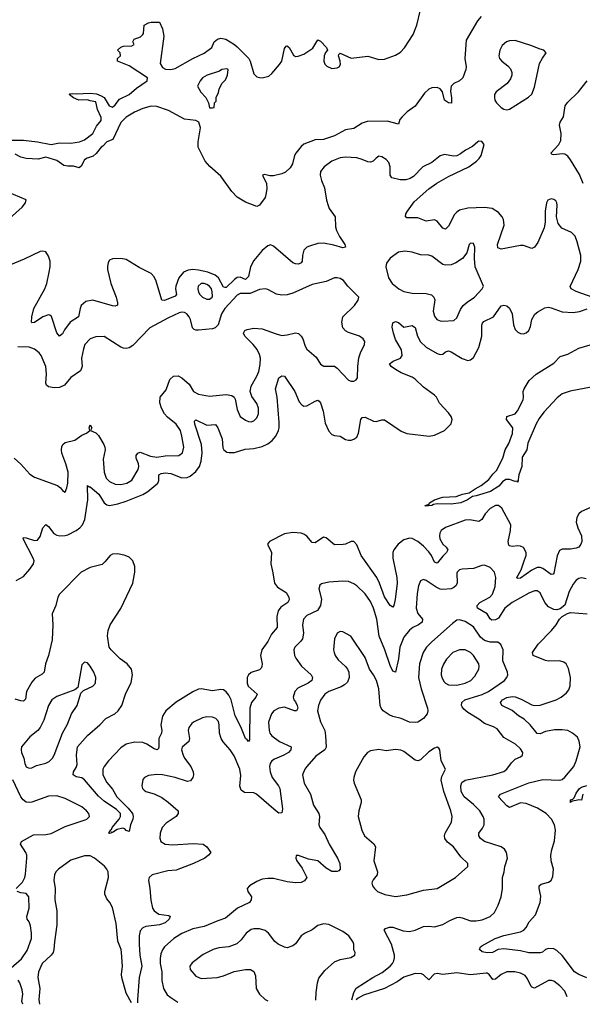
# Model space of a CAD drawing. Header units: inches. Extents: x 1682530 to 1839546, y 640742 to 791647.
# Tile 536 of 656: x 1803523 to 1807575, y 642416 to 649509. Entities that reach past the tile are written whole.
import ezdxf

# ---------------------------------------------------------------- set-up
doc = ezdxf.new("R2010")
doc.units = ezdxf.units.IN
doc.header["$MEASUREMENT"] = 0
doc.layers.add('B8604', color=7, linetype='Continuous')

msp = doc.modelspace()

# ---------------------------------------------------------------- linework, layer by layer
at = {"layer": 'B8604', "color": 5}
for points, elevation in [([(1803410, 648642.6), (1803550, 648640.4), (1803650.3, 648630.3), (1803750, 648610.3), (1803810, 648621.7), (1803890, 648620.2), (1803953.2, 648630), (1803990, 648642.8), (1804050, 648690.4), (1804076.7, 648743.3), (1804110, 648782.4), (1804110, 648805.2), (1804082.3, 648862.3), (1804070, 648917.6), (1804030, 648924.2), (1804010, 648932.7), (1803948.7, 648930), (1803910, 648946.6), (1803878, 648970), (1803884, 648976), (1803902, 648978), (1803930, 648974.9), (1804030, 648979.5), (1804075.3, 648975.3), (1804110, 648961.6), (1804130, 648948.2), (1804166.7, 648890), (1804190, 648879.7), (1804210, 648894.9), (1804242.2, 648937.8), (1804310, 648970.5), (1804363.1, 649016.9), (1804441.2, 649070), (1804442, 649090), (1804310, 649176), (1804228, 649210), (1804228, 649230), (1804248, 649250), (1804246, 649270), (1804226, 649290), (1804252, 649312), (1804270, 649318), (1804330, 649322), (1804346, 649330), (1804338, 649350), (1804346, 649370), (1804393.6, 649386.4), (1804410, 649402), (1804414, 649410), (1804418, 649470), (1804450, 649486), (1804470, 649491.3), (1804530, 649491.3), (1804550, 649444.7), (1804560.3, 649390), (1804533.7, 649193.7), (1804550, 649164), (1804572.3, 649152.3), (1804610, 649150.2), (1804641.1, 649158.9), (1804770, 649230.3), (1804850, 649267.2), (1804906, 649310), (1804922, 649350), (1804947, 649370), (1804970, 649376), (1805008, 649370), (1805070, 649331.5), (1805090, 649314.2), (1805171.8, 649230), (1805182.4, 649210), (1805210, 649119.7), (1805230, 649097.8), (1805250, 649092.4), (1805270, 649091.7), (1805316.9, 649103.1), (1805338.9, 649121.1), (1805394.6, 649185.4), (1805409.4, 649210.6), (1805430, 649302.8), (1805442.4, 649317.6), (1805450, 649322), (1805464, 649310), (1805493.4, 649253.4), (1805510, 649244), (1805527.1, 649247.1), (1805570, 649260.7), (1805635, 649305), (1805670, 649364), (1805690, 649355.5), (1805733.4, 649310), (1805739.1, 649290), (1805726, 649274), (1805716.2, 649250), (1805711.9, 649210), (1805719.7, 649190), (1805734.5, 649174.5), (1805770, 649156.8), (1805810, 649161.5), (1805824, 649170), (1805833.9, 649186.1), (1805831.7, 649211.7), (1805818.9, 649250), (1805820.4, 649259.6), (1805830, 649268), (1805910, 649233.4), (1806030, 649245.6), (1806110, 649223.7), (1806150, 649226.2), (1806230, 649254), (1806264.2, 649275.8), (1806294.2, 649305.8), (1806357.5, 649402.5), (1806383.7, 649470), (1806410, 649579.3)], 380), ([(1806846.6, 649533.4), (1806818.7, 649501.3), (1806739, 649361), (1806729.2, 649230), (1806738, 649170), (1806736.9, 649150), (1806713.9, 649090), (1806690, 649068.7), (1806650.1, 649049.9), (1806630.7, 649029.3), (1806625.7, 648994.3), (1806633.6, 648946.4), (1806632.1, 648907.9), (1806610, 648909.9), (1806582.7, 648930), (1806566.9, 648990), (1806550.3, 649010.3), (1806530, 649020.9), (1806490, 649019.6), (1806470, 649008.9), (1806439, 648981), (1806370, 648885.7), (1806314, 648846), (1806277.4, 648810), (1806260.1, 648790), (1806250, 648757.4), (1806170, 648778.3), (1806024, 648776), (1805990, 648764.3), (1805930, 648725.6), (1805870, 648715.9), (1805790, 648671.9), (1805710, 648647.3), (1805650, 648642.9), (1805570, 648611.7), (1805550, 648596.1), (1805511, 648549), (1805501.2, 648530), (1805487.3, 648470), (1805470, 648441.3), (1805436.9, 648410), (1805410, 648398.3), (1805350, 648385.1), (1805324.3, 648384.3), (1805285.5, 648394.5), (1805270.8, 648390), (1805300.3, 648330), (1805303.1, 648290), (1805296.4, 648250), (1805290, 648229.2), (1805250, 648173.2), (1805230, 648164), (1805150, 648194), (1805090, 648231.8), (1805050, 648272), (1804970, 648381.2), (1804891.3, 648451.3), (1804858, 648490), (1804808.7, 648590), (1804808.9, 648628.9), (1804824.5, 648730), (1804811.8, 648771.8), (1804790, 648783.7), (1804710, 648792.3), (1804594.7, 648854.7), (1804510, 648883.7), (1804470, 648886), (1804410, 648869.7), (1804350, 648843.5), (1804290, 648806), (1804250, 648769.6), (1804193.7, 648646.3), (1804150, 648629.5), (1804121.4, 648598.6), (1804110, 648592.1), (1804074.3, 648545.7), (1804052.7, 648527.3), (1804008, 648512), (1803990, 648500.3), (1803966, 648454), (1803950, 648442.2), (1803910, 648455), (1803870, 648454.6), (1803839.9, 648459.9), (1803790, 648495.4), (1803710, 648519.7), (1803654.4, 648505.6), (1803570, 648509), (1803530, 648519.8), (1803490, 648541.1)], 380), ([(1807581.7, 648330), (1807555.1, 648395.1), (1807490, 648500.6), (1807470, 648526.6), (1807450, 648540.3), (1807430, 648542.9), (1807370, 648536.5), (1807358.6, 648538.6), (1807347.7, 648547.7), (1807404.9, 648610), (1807420.8, 648639.2), (1807423.2, 648690), (1807409.9, 648750), (1807414.1, 648770), (1807438.8, 648810), (1807451.4, 648890), (1807467.2, 648912.8), (1807548.4, 648990), (1807608.5, 649070)], 380), ([(1807646, 647510), (1807530.4, 647550.4), (1807494.7, 647570), (1807486.3, 647586.3), (1807545, 647710), (1807563.2, 647770), (1807563.9, 647810), (1807538.7, 647910), (1807522.6, 647950), (1807496.2, 647976.2), (1807426.9, 648006.9), (1807400.9, 648040.9), (1807389.7, 648090), (1807393.9, 648173.9), (1807391.1, 648191.1), (1807383.6, 648203.6), (1807370, 648213.6), (1807350, 648218.7), (1807326, 648210), (1807317.1, 648190), (1807306, 648130), (1807307.1, 648050), (1807299.7, 648010), (1807255.4, 647904.6), (1807230, 647871), (1807210, 647861.8), (1807150, 647881.8), (1807130, 647882.5), (1806990, 647856.4), (1806966.8, 647866.8), (1806963.5, 647890), (1807010.7, 648030), (1807006.4, 648070), (1806996.4, 648090), (1806970, 648120.4), (1806924.5, 648150), (1806870, 648157.3), (1806750, 648152.2), (1806690, 648137.2), (1806670, 648123.5), (1806655, 648105), (1806610, 648023), (1806590, 647999.6), (1806570, 648008), (1806530, 648058.7), (1806510, 648068), (1806450, 648058), (1806390, 648083.1), (1806310, 648082.4), (1806300.7, 648090), (1806304.7, 648110), (1806316, 648130), (1806363.2, 648196.8), (1806470, 648292), (1806527.7, 648332.3), (1806610, 648379.7), (1806757, 648450), (1806812.3, 648490), (1806832.7, 648510), (1806846, 648530), (1806867, 648610), (1806850, 648632.8), (1806830, 648634.5), (1806821.6, 648630), (1806784.6, 648595.4), (1806732.4, 648570), (1806697, 648543), (1806670, 648529.8), (1806645.9, 648525.9), (1806582.8, 648537.2), (1806550, 648528.6), (1806490, 648481.5), (1806424.9, 648450), (1806359.8, 648380.2), (1806335.1, 648364.9), (1806304, 648356), (1806264, 648356), (1806203.9, 648370), (1806189.9, 648390), (1806189.8, 648449.8), (1806180, 648480), (1806163.1, 648503.1), (1806130, 648522.6), (1806110, 648525.1), (1806090, 648513), (1806069.5, 648490.5), (1806050, 648483.4), (1806030, 648485.6), (1805990, 648503.4), (1805950, 648513.4), (1805870, 648520.2), (1805830, 648515.4), (1805771.7, 648490), (1805716.1, 648450), (1805690, 648415.6), (1805686.5, 648390), (1805696.2, 648350), (1805717.6, 648297.6), (1805732.1, 648210), (1805744.2, 648170), (1805752.4, 648150), (1805793.7, 648090), (1805797.6, 648017.6), (1805804.9, 647990), (1805826.9, 647946.9), (1805864.4, 647890), (1805870, 647869.5), (1805850, 647866.2), (1805786.2, 647886.2), (1805710, 647899.6), (1805670, 647896.3), (1805610, 647878.5), (1805590, 647869.8), (1805570.1, 647849.9), (1805558.9, 647810), (1805556.9, 647770), (1805550, 647758), (1805530, 647747.8), (1805510, 647749.8), (1805490, 647758.8), (1805350, 647878.3), (1805330, 647887.4), (1805310, 647879.8), (1805270, 647847.2), (1805210, 647775.2), (1805185.3, 647730), (1805170, 647658.9), (1805150, 647637.3), (1805110, 647654.1), (1805090, 647651.4), (1805070, 647637.9), (1805010, 647579.5), (1805000.8, 647580.8), (1804990, 647583.1), (1804955, 647650), (1804929.2, 647670), (1804876.5, 647690), (1804810, 647705.3), (1804770, 647708.8), (1804735.9, 647704.1), (1804702.2, 647690), (1804667.8, 647650), (1804647.7, 647590), (1804645.6, 647570), (1804651.8, 647530), (1804643, 647517), (1804566.6, 647486.6), (1804546.6, 647490), (1804505.7, 647625.7), (1804490, 647657.4), (1804470, 647680.2), (1804383.1, 647723.1), (1804290, 647782.8), (1804250.2, 647789.8), (1804190, 647787.3), (1804170, 647776), (1804160.6, 647759.4), (1804154.6, 647730), (1804155.6, 647710), (1804179.7, 647610), (1804217.8, 647510), (1804227.8, 647470), (1804226.7, 647453.3), (1804210, 647445.1), (1804191.5, 647448.5), (1804050, 647489.8), (1803999.9, 647480.1), (1803966.3, 647450), (1803957.8, 647430), (1803945.3, 647370), (1803886.5, 647330), (1803845.3, 647274.7), (1803830, 647245.6), (1803810, 647229.6), (1803790, 647252.7), (1803751.7, 647371.7), (1803739.7, 647379.7), (1803730, 647383), (1803690, 647369.7), (1803630, 647328.4), (1803610, 647326.6), (1803608.5, 647330), (1803609, 647369), (1803624.7, 647430), (1803704.1, 647570), (1803718.1, 647610), (1803735.4, 647690), (1803741.7, 647730), (1803741.2, 647770), (1803730, 647807), (1803710, 647836.9), (1803690, 647843), (1803670, 647840.4), (1803555.9, 647784.1), (1803456.5, 647743.5)], 420), ([(1803450, 648078.2), (1803540.7, 648159.3), (1803564.7, 648190), (1803570, 648212.3), (1803431.6, 648270)], 420), ([(1803482.4, 646350), (1803530, 646308.5), (1803594.5, 646234.5), (1803630, 646214.9), (1803793.7, 646153.7), (1803816.4, 646136.4), (1803830, 646118), (1803850, 646104.7), (1803863.2, 646136.8), (1803869.5, 646170.5), (1803871, 646250), (1803855.1, 646310), (1803825.8, 646385.8), (1803822.9, 646410), (1803826.5, 646433.5), (1803833.5, 646450), (1803850, 646463.9), (1803919.6, 646480.4), (1803970, 646516), (1804004, 646530), (1804028, 646550), (1804022, 646570), (1804030, 646591.3), (1804042, 646570), (1804032, 646550), (1804070, 646533.4), (1804090, 646514.4), (1804128.1, 646450), (1804135.2, 646430), (1804137.2, 646410), (1804122.6, 646342.6), (1804131.2, 646250), (1804146.4, 646206.4), (1804170, 646182.4), (1804210, 646164.5), (1804250, 646161.1), (1804294.5, 646170), (1804330, 646193.1), (1804376.1, 646270), (1804380.8, 646290), (1804377.4, 646310), (1804362.2, 646350), (1804362.3, 646370), (1804373.2, 646386.8), (1804390, 646393.4), (1804465.1, 646365.1), (1804510, 646359), (1804570, 646368.4), (1804669.8, 646370.2), (1804694, 646390), (1804703.7, 646430), (1804691.4, 646510), (1804680.2, 646550), (1804650, 646596.8), (1804587.2, 646647.2), (1804565.8, 646670), (1804544.4, 646710), (1804530.9, 646750), (1804535.1, 646790), (1804577.2, 646842.8), (1804602.7, 646917.3), (1804630, 646940.7), (1804662.7, 646942.7), (1804690.1, 646930.1), (1804743.1, 646883.1), (1804774.9, 646830), (1804810, 646812.3), (1804890, 646796.5), (1805010, 646809.3), (1805050, 646802.8), (1805066.3, 646790), (1805075.4, 646775.4), (1805090, 646701), (1805110.7, 646650), (1805150, 646623.8), (1805170, 646614.9), (1805190, 646612.7), (1805210, 646619.3), (1805230, 646640.5), (1805242.2, 646670), (1805242.2, 646710), (1805230, 646744.5), (1805193.8, 646793.8), (1805181.4, 646830), (1805189.9, 646870.1), (1805230, 646940.4), (1805244.4, 646975.6), (1805255.6, 647024.4), (1805256.8, 647070), (1805250, 647098.4), (1805232.6, 647132.6), (1805203.8, 647170), (1805145.1, 647230), (1805134.7, 647250), (1805145.1, 647270), (1805161.3, 647278.7), (1805210, 647287.3), (1805270, 647281.6), (1805370, 647245.2), (1805410, 647235.2), (1805450, 647238.8), (1805510, 647252.6), (1805530, 647248.8), (1805550, 647230.4), (1805560.9, 647210), (1805577.8, 647157.8), (1805590, 647136.3), (1805657.3, 647077.3), (1805690, 647027.3), (1805713, 647013), (1805790, 647013.4), (1805810, 646999.1), (1805890, 646913.4), (1805910, 646906), (1805930, 646905.5), (1805945.4, 646914.6), (1805955.1, 646930), (1805956.8, 647010), (1805966.2, 647073.8), (1805977.2, 647110), (1806006.6, 647170), (1806008, 647190), (1805996.9, 647210), (1805970, 647229.7), (1805890, 647256.8), (1805869, 647269), (1805849.7, 647290), (1805841.7, 647330), (1805849.7, 647370), (1805935.1, 647450), (1805961.2, 647490), (1805965.2, 647510), (1805886, 647590), (1805855.1, 647630), (1805830, 647644.4), (1805810, 647649.7), (1805790, 647649.7), (1805730, 647624), (1805630, 647601.4), (1805490, 647538.9), (1805450, 647527), (1805410, 647524.6), (1805372.2, 647532.2), (1805310, 647566.6), (1805290, 647569.7), (1805250, 647564.7), (1805182.2, 647537.8), (1805110, 647537), (1805090, 647525.6), (1805001.1, 647430), (1804976.5, 647390), (1804952, 647310), (1804930.2, 647289.8), (1804910, 647282.2), (1804810, 647272.8), (1804790, 647273.3), (1804778.6, 647278.6), (1804766, 647290), (1804752.9, 647350), (1804742.2, 647370), (1804726, 647390), (1804710, 647399.3), (1804690, 647401.4), (1804670, 647396.8), (1804590, 647359.4), (1804459.5, 647290), (1804337.3, 647162.7), (1804310, 647144.7), (1804290, 647140.4), (1804270, 647142.2), (1804250.7, 647150.7), (1804130, 647226.2), (1804070, 647225.6), (1804030.4, 647210), (1803992.8, 647170), (1803981.2, 647138.8), (1803967.8, 647072.2), (1803972.7, 647010), (1803960.9, 646979.1), (1803890, 646931.1), (1803844.6, 646875.4), (1803810, 646860.8), (1803770, 646858.4), (1803730, 646865.3), (1803716.3, 646876.3), (1803710.9, 646890.9), (1803715.9, 646955.9), (1803709.8, 647010), (1803676.9, 647090), (1803662.4, 647110), (1803630, 647136.9), (1803590.7, 647150.7), (1803510, 647153.7)], 440), ([(1803497.8, 645470), (1803550, 645498.8), (1803595.2, 645550), (1803622.1, 645590), (1803626, 645610), (1803619.9, 645630), (1803546.6, 645770), (1803550, 645778), (1803570, 645777.8), (1803630, 645758), (1803650, 645759.6), (1803670, 645786), (1803690, 645848), (1803710, 645873), (1803730, 645859.3), (1803768.5, 645808.5), (1803790, 645796.8), (1803812.3, 645792.3), (1803850, 645793.2), (1803870, 645799.4), (1803929, 645830), (1803956.5, 645850), (1803975.3, 645870), (1803991.7, 645910), (1804012.4, 646050), (1804010, 646154.8), (1804023.6, 646143.6), (1804030, 646144), (1804092.1, 646092.1), (1804130.1, 646030.1), (1804150, 646013.4), (1804170, 646009.5), (1804230, 646022.2), (1804290, 646041.4), (1804408.8, 646090), (1804446, 646110), (1804516.4, 646170), (1804523.5, 646190), (1804524.5, 646230), (1804540.7, 646239.3), (1804570, 646244.7), (1804610, 646241.2), (1804690, 646208.3), (1804729.3, 646210.7), (1804750, 646220.5), (1804790, 646253.7), (1804817.6, 646290), (1804829.3, 646330), (1804837.5, 646390), (1804832.2, 646450), (1804783.9, 646596.1), (1804782.4, 646617.6), (1804790, 646626.4), (1804870, 646588), (1804933.1, 646593.1), (1804948.9, 646568.9), (1804980.7, 646490), (1804985.5, 646425.5), (1804993.6, 646410), (1805014.9, 646394.9), (1805030.9, 646390.9), (1805070, 646392.2), (1805145.6, 646414.4), (1805210, 646419.3), (1805270, 646435.4), (1805310, 646453.2), (1805341.6, 646478.4), (1805367.2, 646510), (1805386.2, 646550), (1805390.5, 646569.5), (1805391.7, 646608.3), (1805377.8, 646790), (1805365.7, 646850), (1805390, 646928.4), (1805410, 646944.6), (1805430, 646941.1), (1805435, 646935), (1805504.8, 646830), (1805536.1, 646756.1), (1805553.8, 646733.8), (1805570, 646725.3), (1805590, 646726.5), (1805650, 646762.4), (1805670, 646767.4), (1805680.2, 646760.2), (1805690.1, 646750.1), (1805708.1, 646688.1), (1805722.1, 646602.1), (1805750, 646546), (1805770, 646522), (1805790, 646514.6), (1805830, 646509.1), (1805870, 646485.2), (1805890, 646479.7), (1805910, 646481.3), (1805930, 646486.7), (1805950, 646502.6), (1805961.8, 646530), (1805979.1, 646630), (1805990, 646643.7), (1806010, 646646.7), (1806070, 646617.8), (1806090, 646614.3), (1806130, 646627.8), (1806150, 646626.5), (1806270, 646545.3), (1806310, 646528.1), (1806471.9, 646508.1), (1806510, 646515.5), (1806582, 646550), (1806630, 646599.1), (1806636.4, 646630), (1806629.6, 646650), (1806610, 646678.4), (1806547.3, 646747.3), (1806523.5, 646790), (1806510, 646805.6), (1806430, 646861.7), (1806370, 646920.7), (1806350, 646933.1), (1806270, 646965), (1806228.4, 646988.4), (1806197.2, 647010), (1806186.9, 647030), (1806211.4, 647048.6), (1806264.4, 647070), (1806277, 647090), (1806273.6, 647130), (1806230, 647204.7), (1806213.7, 647250), (1806206, 647294), (1806210, 647324.7), (1806230, 647335.5), (1806250, 647328.4), (1806290, 647293.7), (1806350, 647305.7), (1806360, 647300), (1806370, 647292.4), (1806387.1, 647230), (1806410, 647187.8), (1806450, 647150.9), (1806530, 647103.5), (1806550, 647097.2), (1806570, 647100.3), (1806590, 647116.9), (1806610, 647122.8), (1806630, 647116.5), (1806710, 647067.6), (1806750, 647055.3), (1806770, 647059.5), (1806790, 647074.9), (1806830, 647148), (1806851.6, 647230), (1806850.8, 647309.2), (1806856.3, 647323.7), (1806865.9, 647334.1), (1806935.6, 647370), (1806990, 647447), (1807010, 647453.1), (1807030, 647447.4), (1807050.1, 647430.1), (1807069.3, 647390), (1807079.7, 647310), (1807090, 647278), (1807110, 647257.6), (1807130, 647248.7), (1807150, 647246.7), (1807170, 647252.7), (1807190, 647270.7), (1807201.5, 647298.5), (1807211.6, 647350), (1807233.1, 647386.9), (1807254.6, 647405.4), (1807305.8, 647434.2), (1807330, 647438.1), (1807350, 647434.6), (1807430, 647404.6), (1807510, 647399.1), (1807553.3, 647406.7), (1807610, 647426.4)], 420), ([(1807650, 646863.7), (1807486.1, 646833.9), (1807430, 646813.7), (1807393.9, 646786.1), (1807297.9, 646682.1), (1807263.3, 646636.7), (1807241.9, 646598.1), (1807181.5, 646458.5), (1807174.3, 646410), (1807142.2, 646357.8), (1807139.1, 646290), (1807118.4, 646230), (1807110, 646178), (1807105.6, 646185.6), (1807090, 646183.5), (1807050, 646197.5), (1807024.1, 646195.9), (1807000.1, 646179.9), (1806973.4, 646150), (1806914.1, 646110), (1806810, 646078.9), (1806784.4, 646075.6), (1806748.8, 646050), (1806699.3, 646030), (1806630, 646018.5), (1806530, 646022.5), (1806502.2, 646017.8), (1806489.8, 646009.8), (1806445.6, 646005.6), (1806442, 646010), (1806463.3, 646016.7), (1806475.1, 646024.9), (1806475.1, 646030), (1806509.4, 646050), (1806554.3, 646065.7), (1806569.8, 646070.2), (1806665.4, 646074.6), (1806712.5, 646092.5), (1806759.3, 646100.7), (1806802, 646130), (1806847.3, 646152.7), (1806902, 646198), (1806930, 646236.3), (1806957.6, 646262.4), (1807002, 646350), (1807018, 646410), (1807044.7, 646455.3), (1807072.4, 646527.6), (1807073.2, 646570), (1807029.7, 646630), (1807031.8, 646650), (1807090, 646670.8), (1807108.2, 646691.8), (1807148.6, 646770), (1807152, 646790), (1807149.1, 646830), (1807155.3, 646850), (1807191.6, 646910), (1807243.2, 646956.8), (1807370, 647035.5), (1807416.3, 647083.7), (1807470, 647099.2), (1807550, 647143.6), (1807690, 647183.4)], 380), ([(1807630, 645993), (1807570, 645966.6), (1807550, 645949.6), (1807535.8, 645924.2), (1807530.2, 645890), (1807541.6, 645850), (1807567.8, 645790), (1807570.2, 645750), (1807563.9, 645730), (1807550.1, 645709.9), (1807530, 645701.6), (1807490, 645694.4), (1807430, 645694), (1807410, 645684.5), (1807393.9, 645646.1), (1807370, 645522.7), (1807364.2, 645515.8), (1807350, 645512.2), (1807290, 645556.3), (1807270, 645562.5), (1807250, 645562), (1807210, 645544.6), (1807130, 645487.4), (1807104.9, 645484.9), (1807102.6, 645490), (1807133.3, 645546.7), (1807156.4, 645610), (1807169.2, 645650), (1807169.8, 645670), (1807150, 645706.2), (1807130, 645717.3), (1807110, 645719.8), (1807070, 645714.4), (1807050, 645718.3), (1807044.7, 645724.7), (1807039.5, 645750), (1807058.5, 645830), (1807060.3, 645870), (1806994, 645990), (1806970, 646010.6), (1806950, 646010.5), (1806910, 645988.4), (1806874.3, 645950), (1806851.7, 645908.3), (1806830, 645895.4), (1806765.6, 645905.6), (1806730, 645904.9), (1806589, 645851), (1806559, 645830), (1806547.7, 645810), (1806545, 645790), (1806549, 645770), (1806570, 645732), (1806593.4, 645710), (1806606, 645690), (1806597.3, 645670), (1806570, 645644.8), (1806530, 645593.5), (1806510, 645600.5), (1806489.5, 645649.5), (1806470, 645676.3), (1806430, 645717.9), (1806390, 645750.5), (1806350, 645771.3), (1806330, 645775.2), (1806290, 645761.6), (1806248.3, 645730), (1806218.4, 645690), (1806211, 645670), (1806210.8, 645630), (1806238.1, 645490), (1806241.4, 645450), (1806227.8, 645332.2), (1806217.4, 645290), (1806210, 645278.4), (1806190, 645288.4), (1806150, 645350.8), (1806114.8, 645450), (1806094.8, 645490), (1805982.2, 645650), (1805950, 645726.6), (1805930, 645749.5), (1805910, 645749.6), (1805870, 645731.1), (1805852.3, 645727.7), (1805790, 645726.4), (1805730, 645777.2), (1805710, 645781), (1805650, 645740.4), (1805630, 645743.1), (1805590, 645788), (1805570, 645804), (1805548.7, 645811.3), (1805490, 645815.8), (1805430, 645806.2), (1805320.7, 645750), (1805308.2, 645730), (1805336.9, 645670), (1805330.2, 645590), (1805345.7, 645525.7), (1805357.2, 645450), (1805380.3, 645420.3), (1805442.7, 645382.7), (1805460.7, 645350), (1805462.4, 645330), (1805453.4, 645310), (1805403.8, 645276.2), (1805384.2, 645250), (1805373.7, 645210), (1805376.5, 645130), (1805337.2, 645082.8), (1805310, 645029.7), (1805266.5, 644970), (1805256.9, 644930), (1805268.1, 644870), (1805267.6, 644850), (1805261.8, 644838.2), (1805250, 644826), (1805190, 644807.2), (1805169.4, 644790.6), (1805161.2, 644770), (1805159.7, 644730), (1805167.7, 644707.7), (1805231.8, 644650), (1805223.6, 644630), (1805191.1, 644590), (1805181, 644550), (1805177.6, 644322.4), (1805170, 644309.7), (1805161.5, 644321.5), (1805147.7, 644330), (1805115.6, 644415.6), (1805075.5, 644495.5), (1805045.9, 644610), (1805030, 644642.4), (1805010, 644667.6), (1804990, 644680.8), (1804970, 644684.5), (1804910, 644674.2), (1804830, 644689.8), (1804810, 644686.3), (1804770, 644668.2), (1804650, 644592.7), (1804574.3, 644530), (1804550, 644492), (1804540.2, 644430), (1804545.2, 644390), (1804542.7, 644370), (1804525.8, 644330), (1804524.7, 644270), (1804522, 644258), (1804513.4, 644250), (1804490, 644255.7), (1804437.7, 644290), (1804410, 644302.2), (1804350, 644304.3), (1804290, 644291.4), (1804250, 644263.5), (1804161.8, 644170), (1804130.2, 644130), (1804122, 644110), (1804122.2, 644070), (1804150, 644015.3), (1804190, 643965.7), (1804223.2, 643910), (1804303.8, 643830), (1804335, 643790), (1804340.2, 643770), (1804337.6, 643750), (1804320.5, 643710), (1804310, 643662), (1804290, 643668.7), (1804280.9, 643680.9), (1804265.4, 643685.4), (1804224.5, 643675.5), (1804190, 643655.1), (1804183.5, 643656.5), (1804181, 643650), (1804170, 643646.3), (1804163.7, 643650), (1804170, 643661), (1804176.5, 643663.5), (1804175.1, 643670), (1804183.3, 643676.7), (1804187.6, 643690), (1804238, 643750), (1804247.8, 643770), (1804247.6, 643790), (1804219.4, 643819.4), (1804130, 643880.4), (1804090, 643915.2), (1803990, 644034), (1803970, 644047.4), (1803930, 644054.5), (1803907.1, 644070), (1803910.9, 644090), (1803930, 644121.3), (1803936.1, 644143.9), (1803932.7, 644210), (1803939.9, 644270), (1804010, 644354), (1804099.2, 644430), (1804143.7, 644476.3), (1804207.3, 644510), (1804231.5, 644530), (1804257.2, 644570), (1804283.5, 644650), (1804325.3, 644734.7), (1804334.5, 644790), (1804326.6, 644830), (1804295.5, 644870), (1804245.8, 644905.8), (1804180.4, 644970), (1804168, 644990), (1804155, 645070), (1804160.5, 645110), (1804174.7, 645150), (1804250, 645267.8), (1804337, 645450), (1804352.7, 645530), (1804352.2, 645570), (1804336.5, 645610), (1804310, 645636.4), (1804282.7, 645650), (1804230, 645661.4), (1804190, 645658.1), (1804173.1, 645650), (1804136.6, 645603.4), (1804115.4, 645584.6), (1804030, 645563.1), (1803965.7, 645530), (1803810.3, 645370), (1803798, 645350), (1803783.2, 645290), (1803756.2, 645230), (1803762.3, 645150), (1803756.9, 645043.1), (1803729.2, 644930), (1803707.9, 644870), (1803699.6, 644810), (1803684.6, 644795.4), (1803634.3, 644765.7), (1803610, 644736.4), (1803572.5, 644670), (1803564.7, 644615.3), (1803555.9, 644604.1), (1803550, 644600.4), (1803530, 644602.4), (1803490, 644613.5)], 420), ([(1807602.3, 645482.3), (1807570, 645489.6), (1807550, 645484.7), (1807530, 645471.3), (1807510, 645443.6), (1807480.7, 645390), (1807447.9, 645292.1), (1807414.6, 645265.4), (1807390, 645257.7), (1807370, 645259.8), (1807330, 645279.8), (1807304.8, 645310), (1807270, 645380.5), (1807250, 645396), (1807230, 645395.3), (1807190, 645378), (1807070, 645309.8), (1807016.9, 645270), (1806970, 645197.6), (1806950, 645185.2), (1806924, 645184), (1806910, 645192.6), (1806889, 645230), (1806819.8, 645270), (1806818.6, 645278.6), (1806817.4, 645290), (1806836.8, 645310), (1806908.7, 645350), (1806928.9, 645370), (1806946.9, 645426.9), (1806951.6, 645491.6), (1806941.3, 645530), (1806910, 645563.6), (1806870, 645580.7), (1806850, 645578.4), (1806790, 645555), (1806710, 645551.6), (1806690, 645545.1), (1806672.2, 645530), (1806670, 645522), (1806673.5, 645453.5), (1806667.1, 645432.9), (1806650, 645418), (1806630, 645410.5), (1806570, 645404.1), (1806550, 645407.8), (1806521.5, 645421.5), (1806450, 645469.7), (1806430, 645476.3), (1806410, 645466.6), (1806395.8, 645430), (1806384.9, 645375.1), (1806378.2, 645270), (1806390.9, 645230.9), (1806423.6, 645190), (1806420.3, 645170), (1806394.9, 645150), (1806353.4, 645130), (1806330, 645111.8), (1806290, 645062), (1806260.1, 644990), (1806250, 644905.2), (1806230, 644809.2), (1806210, 644816.2), (1806190, 644857.6), (1806152.2, 644970), (1806112.2, 645067.8), (1806094.8, 645190), (1806071.3, 645270), (1806050, 645318), (1806010, 645373.7), (1805950, 645431), (1805930, 645444.4), (1805890, 645461), (1805850, 645464.7), (1805750, 645457.6), (1805695.5, 645444.5), (1805683.7, 645436.3), (1805676.4, 645410), (1805695.4, 645335.4), (1805689.2, 645290), (1805666.6, 645253.4), (1805590, 645216.2), (1805567.2, 645190), (1805558.8, 645150), (1805566.3, 645090), (1805559.7, 645050), (1805548.3, 645031.7), (1805504.9, 644990), (1805498, 644970), (1805502.3, 644930), (1805510.3, 644910), (1805553.3, 644853.3), (1805622, 644790), (1805631.8, 644770), (1805627, 644750), (1805601.3, 644730), (1805526.1, 644693.9), (1805503.6, 644670), (1805491.7, 644630), (1805496.4, 644610), (1805510, 644594.9), (1805520.2, 644570), (1805524.9, 644550), (1805516.3, 644530), (1805502.7, 644530), (1805430, 644557.4), (1805390, 644549.8), (1805351.8, 644530), (1805336.1, 644510), (1805314.9, 644450), (1805318.5, 644390), (1805324.4, 644370), (1805337.4, 644350), (1805393.7, 644310), (1805477.6, 644270), (1805476.5, 644250), (1805457.4, 644230), (1805424.2, 644210), (1805357.3, 644182.7), (1805339.1, 644170), (1805326.3, 644150), (1805322.7, 644130), (1805327.4, 644090), (1805340.6, 644050), (1805386, 643990), (1805395.6, 643970), (1805415.1, 643824.9), (1805410, 643795.3), (1805390, 643794.5), (1805370, 643808.2), (1805228, 643930), (1805210, 643939.4), (1805142.7, 643942.7), (1805118.2, 643958.2), (1805108.2, 643988.2), (1805115.7, 644064.3), (1805108.5, 644110), (1805066.8, 644206.8), (1805037.7, 644250), (1804987.3, 644307.3), (1804972.9, 644330), (1804962.5, 644370), (1804959.8, 644430), (1804953.9, 644453.9), (1804934.9, 644474.9), (1804910, 644485.3), (1804870, 644487.7), (1804839.8, 644480.2), (1804775.5, 644450), (1804761.5, 644438.5), (1804741.5, 644410), (1804736, 644390), (1804745.3, 644330), (1804741.1, 644310), (1804691.7, 644268.3), (1804689, 644250), (1804700.2, 644210), (1804710.2, 644190), (1804755.2, 644130), (1804772.8, 644090), (1804774.3, 644070), (1804768.9, 644050), (1804752.8, 644027.2), (1804730, 644022), (1804642.7, 644050), (1804551.6, 644068.4), (1804510, 644072.2), (1804450, 644065.6), (1804422, 644050), (1804410, 644036), (1804403.1, 643990), (1804408.2, 643970), (1804418, 643958), (1804430, 643948.5), (1804490, 643931.6), (1804545.3, 643905.3), (1804592.2, 643872.2), (1804663.1, 643810), (1804664.9, 643790), (1804648.9, 643770), (1804577.7, 643722.3), (1804548.7, 643690), (1804533.7, 643650), (1804532.4, 643612.4), (1804539.1, 643590), (1804570.3, 643570.3), (1804624.2, 643564.2), (1804774.9, 643574.9), (1804844.7, 643570), (1804870.7, 643550), (1804898, 643510), (1804882.8, 643490), (1804856.3, 643470), (1804775.5, 643430), (1804650, 643383.2), (1804590, 643377.5), (1804477.3, 643350), (1804455.3, 643330), (1804450.2, 643309.8), (1804460.9, 643250), (1804467.6, 643167.6), (1804479.6, 643110), (1804491.8, 643090), (1804525, 643065), (1804595.9, 643055.9), (1804607.3, 643050), (1804599.5, 643030), (1804570, 643004.1), (1804530, 642988.5), (1804430, 642976.5), (1804410, 642968.4), (1804390, 642946.6), (1804382.5, 642910), (1804382.5, 642850), (1804388.8, 642770), (1804401.6, 642690), (1804383.9, 642610), (1804370.5, 642450), (1804370.4, 642427.6)], 440), ([(1805915.5, 642448.7), (1805930, 642502), (1805947, 642533), (1806065.7, 642610), (1806134.2, 642645.8), (1806190, 642690.2), (1806207.1, 642710), (1806216.7, 642730), (1806222.2, 642750), (1806221.1, 642770), (1806200.8, 642850), (1806147.8, 642950), (1806157.7, 642962.3), (1806187, 642973), (1806210, 642972.6), (1806285.1, 642945.1), (1806330, 642941.8), (1806370, 642950.2), (1806430, 642977.2), (1806470, 642980.2), (1806510, 642974.9), (1806570, 642990.3), (1806620.4, 643019.6), (1806670, 643041.5), (1806690, 643044), (1806710, 643040.3), (1806770, 643018.6), (1806810, 643018.8), (1806854.4, 643025.6), (1806910.6, 643049.4), (1806942.2, 643077.8), (1806969.7, 643130), (1806991, 643190), (1806999.1, 643250), (1806998.7, 643330), (1807010.9, 643370), (1807015.6, 643410), (1807035.8, 643470), (1807029.7, 643509.7), (1807014.2, 643534.2), (1806989.8, 643549.8), (1806870, 643589.1), (1806841.5, 643610), (1806829.8, 643630), (1806828.6, 643650), (1806855.3, 643684.7), (1806868.4, 643710), (1806867.7, 643750), (1806861.8, 643770), (1806835.6, 643810), (1806790, 643854.6), (1806722.7, 643910), (1806702.1, 643950), (1806698.8, 643990), (1806706.6, 644013.4), (1806730, 644030.1), (1806930, 644070.2), (1807010, 644094.3), (1807030.6, 644109.4), (1807064.6, 644155.4), (1807090, 644181.6), (1807130, 644198.8), (1807144, 644210), (1807145.2, 644230), (1807130, 644256), (1807092.3, 644290), (1807010, 644337.6), (1806961, 644401), (1806935.2, 644415.2), (1806870, 644438.7), (1806829.7, 644470), (1806750, 644518.4), (1806722.2, 644542.2), (1806710, 644559.7), (1806705.2, 644570), (1806707.1, 644590), (1806727.8, 644610), (1806852.8, 644647.2), (1806899.8, 644670), (1807014, 644750), (1807031.1, 644770), (1807037.7, 644790), (1807035.4, 644810), (1807002.6, 644890), (1807004.7, 644970), (1806988.5, 645008.5), (1806965.1, 645025.1), (1806910, 645025.9), (1806870, 645037.3), (1806842.2, 645062.2), (1806790, 645136.2), (1806730, 645174.8), (1806690, 645186.9), (1806670, 645183), (1806639.5, 645160.5), (1806491.8, 645028.2), (1806451.4, 644988.6), (1806428, 644950), (1806401.3, 644870), (1806395, 644770), (1806413.5, 644690), (1806460.7, 644550), (1806462, 644530), (1806458.3, 644510), (1806430, 644474.3), (1806390.5, 644450), (1806370, 644446), (1806329, 644450), (1806270, 644475.1), (1806210, 644490.8), (1806182.4, 644502.4), (1806141.1, 644530), (1806126, 644550), (1806119.7, 644570), (1806108.7, 644690), (1806092.3, 644750), (1806071.8, 644790), (1806042.6, 644830), (1806010, 644914), (1805907.9, 645067.9), (1805850, 645100.7), (1805830, 645102), (1805810, 645089.4), (1805788.9, 645050), (1805783.1, 644970), (1805787.4, 644950), (1805794.9, 644930), (1805817, 644897), (1805868.9, 644850), (1805883.6, 644830), (1805892.9, 644810), (1805896.5, 644770), (1805882.4, 644737.6), (1805863, 644717), (1805837.3, 644702.7), (1805748.9, 644670), (1805721.3, 644650), (1805690, 644607.6), (1805674, 644570), (1805667.7, 644530), (1805690, 644450.6), (1805719.7, 644390), (1805726.2, 644350), (1805730.2, 644269.8), (1805721.3, 644250), (1805656.1, 644203.9), (1805590.3, 644130), (1805575.6, 644110), (1805559.6, 644070), (1805570.2, 644010), (1805616.5, 643930), (1805639.5, 643850), (1805677, 643790), (1805681.7, 643770), (1805676.5, 643710), (1805684, 643690), (1805720.3, 643640.3), (1805751.2, 643570), (1805812.3, 643470), (1805828, 643430), (1805831.3, 643388.7), (1805822, 643378), (1805807.9, 643372.1), (1805770, 643373.6), (1805730, 643397.4), (1805670, 643449.8), (1805602.4, 643462.4), (1805530, 643488.7), (1805512.7, 643487.3), (1805511.3, 643470), (1805518.8, 643450), (1805556.5, 643396.5), (1805590.5, 643330), (1805574.6, 643305.4), (1805550, 643294.5), (1805510, 643291.6), (1805450, 643299.1), (1805350, 643321.8), (1805310, 643323.5), (1805270, 643317.6), (1805230, 643302), (1805178.8, 643270), (1805161, 643250), (1805166.8, 643230), (1805192.4, 643190), (1805190.4, 643170), (1805178.4, 643150), (1805091.9, 643108.1), (1805004.1, 643035.9), (1804950, 643018.8), (1804850, 642976.5), (1804770, 642961), (1804690, 642927), (1804633.2, 642890), (1804565.8, 642830), (1804550.7, 642809.3), (1804538.9, 642781.1), (1804533.3, 642746.7), (1804535, 642710), (1804545.9, 642650), (1804546.8, 642586.8), (1804558.6, 642530), (1804585.8, 642485.8), (1804610, 642465.2), (1804662.5, 642431.6)], 460), ([(1807607.4, 642607.4), (1807550, 642630.6), (1807518.2, 642650), (1807430, 642767), (1807390, 642805), (1807370, 642815.7), (1807330, 642818.5), (1807309.5, 642810.5), (1807288.5, 642791.5), (1807270, 642786.3), (1807190, 642787.7), (1807130, 642802.6), (1807010, 642817), (1806969.4, 642810.6), (1806927.3, 642790), (1806890, 642786.4), (1806854.2, 642794.2), (1806835.1, 642810), (1806841.6, 642830), (1806850, 642838.4), (1806947.6, 642890), (1807010, 642912.1), (1807130, 642938.8), (1807153.7, 642950), (1807170.8, 642970), (1807192.7, 643010), (1807238.1, 643061.9), (1807270.8, 643150), (1807275.8, 643195.8), (1807264.2, 643250), (1807264.5, 643270), (1807279.3, 643280.7), (1807330, 643296.4), (1807350, 643308), (1807362.9, 643337.1), (1807366.3, 643390), (1807350.7, 643450.7), (1807347.1, 643490), (1807354, 643530), (1807374.5, 643594.5), (1807380.9, 643670), (1807374.2, 643710), (1807353.3, 643750), (1807314, 643790), (1807251.5, 643830), (1807170, 643863.1), (1807130, 643866.6), (1807050, 643835.1), (1807030, 643845.1), (1806971.8, 643910), (1806986.6, 643930), (1807190, 644012.7), (1807290, 644035.6), (1807409.8, 644030.2), (1807430, 644036.9), (1807450, 644051.8), (1807514.3, 644130), (1807531.2, 644170), (1807558.3, 644270), (1807552.7, 644312.7), (1807540.1, 644340.1), (1807505.1, 644370), (1807470, 644388.4), (1807430, 644394.6), (1807373.3, 644393.3), (1807310, 644381.4), (1807270, 644363.7), (1807250, 644366.6), (1807199.5, 644430), (1807156.2, 644470), (1807114.9, 644494.9), (1807070, 644532.7), (1806995.8, 644570), (1806984.7, 644590), (1807001, 644610), (1807030, 644626), (1807070, 644633.6), (1807090, 644631.8), (1807135.4, 644615.4), (1807210, 644574.2), (1807230, 644569.4), (1807270, 644571), (1807386.6, 644610), (1807422, 644630), (1807460.6, 644659.4), (1807477.8, 644682.2), (1807487.2, 644710), (1807489.8, 644770), (1807475.9, 644835.9), (1807457.4, 644870), (1807441.1, 644881.1), (1807410, 644889.8), (1807330, 644887.3), (1807310, 644892.4), (1807221.6, 644930), (1807215.4, 644950), (1807257.4, 645010), (1807353.6, 645110), (1807385.7, 645150), (1807409.7, 645190.3), (1807429.7, 645210.3), (1807467.8, 645232.2), (1807490, 645239.5), (1807610, 645229)], 440), ([(1803498, 643250), (1803543.3, 643296.7), (1803560.3, 643330), (1803565.5, 643354.5), (1803575, 643470), (1803572.8, 643490), (1803567, 643510), (1803528.4, 643570), (1803534.7, 643590), (1803622.8, 643637.2), (1803710, 643639.3), (1803750, 643648), (1803850, 643697.2), (1803994.9, 643745.1), (1804006, 643750), (1804026, 643770), (1804020.9, 643790), (1804004.5, 643810), (1803970, 643838), (1803850, 643898.4), (1803790, 643919), (1803730, 643915.3), (1803610, 643872.8), (1803590, 643869.6), (1803570, 643873.6), (1803547, 643890), (1803529.6, 643910), (1803473.6, 644033.6)], 440), ([(1807578.8, 643930), (1807570, 643886), (1807548.7, 643888.7), (1807530, 643885.2), (1807501, 643879), (1807490, 643869.3), (1807489.3, 643890), (1807505.8, 643894.2), (1807516, 643904), (1807530, 643938), (1807554.5, 643970), (1807570, 643980.3), (1807606.5, 643993.5)], 420), ([(1804328.2, 642427), (1804290, 642497), (1804257.8, 642610), (1804255.7, 642630), (1804263.9, 642690), (1804255.7, 642790), (1804252.3, 642810), (1804228.2, 642871.8), (1804218.3, 642998.3), (1804190, 643113.2), (1804171.5, 643150), (1804150, 643175.1), (1804136.4, 643210), (1804136.8, 643230), (1804162.2, 643330), (1804159.7, 643370), (1804151.3, 643390), (1804132.7, 643412.7), (1804062.4, 643470), (1804030, 643485.6), (1803990, 643486.8), (1803890, 643454.7), (1803801.7, 643390), (1803782.4, 643370), (1803772.3, 643350), (1803768.6, 643310), (1803777.2, 643250), (1803775, 643170), (1803789.2, 643090), (1803790.2, 642990), (1803772.7, 642867.3), (1803769.2, 642810.8), (1803763.7, 642790), (1803748.8, 642770), (1803685, 642710), (1803656.9, 642650), (1803652.1, 642610), (1803666.7, 642530), (1803661.3, 642450), (1803664.7, 642418)], 440), ([(1803461.8, 642678.2), (1803536.6, 642743.4), (1803576.4, 642803.6), (1803607.8, 642890), (1803608.4, 642930), (1803601.3, 642981.3), (1803591.5, 643010), (1803577.2, 643030), (1803573.6, 643050), (1803590.5, 643110), (1803588.6, 643190), (1803570, 643214.2), (1803530, 643220.3), (1803503.6, 643230)], 440), ([(1805656.4, 642445.2), (1805658, 642502), (1805666.3, 642570), (1805675.9, 642604.1), (1805719.2, 642660.8), (1805790, 642722.3), (1805830, 642740.3), (1805907, 642753), (1805935.3, 642770), (1805938, 642790), (1805929.3, 642809.3), (1805929.3, 642850), (1805924.1, 642864.1), (1805892.7, 642910), (1805850, 642942), (1805750, 642991.6), (1805710, 642996.9), (1805670, 642984.5), (1805630, 642954), (1805578.8, 642930), (1805550.7, 642910), (1805508.6, 642851.4), (1805490, 642837), (1805450, 642824), (1805430, 642827.1), (1805384.2, 642850), (1805360.5, 642870), (1805314.3, 642930), (1805290, 642947.2), (1805250, 642960.8), (1805210, 642960.8), (1805190, 642955.5), (1805154, 642930), (1805118.1, 642881.9), (1805087, 642853), (1805030, 642830.8), (1804957.6, 642822.4), (1804916.3, 642810), (1804844.3, 642775.7), (1804763.8, 642716.2), (1804748.4, 642690), (1804750, 642667.3), (1804790, 642618.4), (1804830, 642601.7), (1804944, 642610), (1804990, 642621.3), (1805068.3, 642651.7), (1805147.9, 642667.9), (1805186, 642666), (1805210, 642652.2), (1805222, 642622), (1805226.3, 642530), (1805248.7, 642490), (1805290.2, 642450.2), (1805310.6, 642440.4)], 480), ([(1807464.7, 642469.9), (1807448.4, 642510), (1807413.7, 642550), (1807370, 642582.2), (1807352.2, 642587.8), (1807330, 642587.1), (1807230, 642533.5), (1807210, 642538.9), (1807205.2, 642545.2), (1807180.9, 642600.9), (1807163.9, 642623.9), (1807130, 642640.7), (1807088.7, 642650), (1807030, 642649.8), (1806990.1, 642629.9), (1806950, 642596.8), (1806930, 642594.7), (1806903.5, 642630), (1806890, 642640.4), (1806881.4, 642641.4), (1806770, 642627.5), (1806670, 642643.4), (1806570, 642632.2), (1806530, 642638.4), (1806507.2, 642632.8), (1806470, 642591.8), (1806430, 642628.2), (1806415.3, 642635.3), (1806370, 642637.2), (1806290, 642610.7), (1806241.8, 642578.2), (1806150, 642531.2), (1805998.8, 642481.2), (1805960.2, 642459.8), (1805945.9, 642449.1)], 460), ([(1803544.5, 642416.4), (1803537.5, 642437.5), (1803544.7, 642490), (1803541.4, 642521.4), (1803524, 642570), (1803510.8, 642590.8)], 440)]:
    msp.add_lwpolyline(points, dxfattribs=dict(at, elevation=elevation))
for points, elevation in [([(1807090, 649359.2), (1807050, 649358), (1807029, 649351), (1806997.7, 649322.3), (1806980.5, 649290), (1806973.1, 649250), (1806978.5, 649230), (1806995, 649210), (1807037.6, 649177.6), (1807056.3, 649156.3), (1807067.7, 649130), (1807067.7, 649110), (1807057.7, 649082.3), (1807033.8, 649050), (1806953.7, 648990), (1806943.2, 648970), (1806941.3, 648950), (1806945, 648930), (1806955.6, 648910), (1806990, 648876.9), (1807010, 648865.3), (1807030, 648860.9), (1807050, 648864.9), (1807188, 648952), (1807210, 648972.4), (1807230, 649024), (1807265.8, 649194.2), (1807286.8, 649233.2), (1807314, 649270), (1807298, 649290), (1807270, 649296), (1807203.9, 649323.9)], 420), ([(1805015.1, 649155.1), (1804978.8, 649150), (1804960.5, 649139.5), (1804873.4, 649110), (1804838, 649090), (1804822, 649070), (1804802, 649030), (1804826.4, 648986.4), (1804862, 648950), (1804882, 648910), (1804890, 648874), (1804910, 648874), (1804922, 648878), (1804926, 648910), (1804936.4, 648923.6), (1804938, 648950), (1804954, 648986), (1804958, 649010), (1804978, 649050), (1805004, 649076), (1805019, 649110), (1805024, 649150)], 380), ([(1806770, 647899.3), (1806760.7, 647890), (1806742, 647830), (1806712.2, 647790), (1806662.9, 647757.1), (1806630, 647744.2), (1806590, 647741.5), (1806570, 647746.2), (1806490, 647805.7), (1806470, 647812.4), (1806410, 647816.4), (1806350, 647834.2), (1806297.1, 647842.9), (1806250, 647835.6), (1806190, 647791.8), (1806164.5, 647755.5), (1806160.3, 647730), (1806177.6, 647650), (1806204.9, 647610), (1806252.2, 647570), (1806290, 647550.2), (1806350, 647538.2), (1806450, 647537.1), (1806487.8, 647527.8), (1806506.4, 647510), (1806512, 647492), (1806501, 647410), (1806510, 647374), (1806526.4, 647350), (1806550, 647340.3), (1806570, 647338), (1806650, 647341.3), (1806670, 647360.5), (1806697.2, 647422.8), (1806716.8, 647450), (1806744.7, 647475.3), (1806798.9, 647510), (1806853.3, 647570), (1806863.6, 647590), (1806803.1, 647730), (1806797.6, 647790), (1806799.6, 647870), (1806790, 647897.2)], 440), ([(1804850, 647608.7), (1804830, 647608.2), (1804808.9, 647590), (1804805.5, 647570), (1804810, 647546.7), (1804819.2, 647530), (1804839.5, 647510), (1804870, 647497.2), (1804890, 647496.5), (1804908, 647510), (1804910, 647518), (1804909.8, 647550), (1804902.9, 647570), (1804890, 647588.7), (1804870, 647601.1)], 440), ([(1806690, 644969.7), (1806643.1, 644950), (1806596.6, 644903.4), (1806574.3, 644865.7), (1806560.2, 644830), (1806558.2, 644790), (1806565.5, 644765.5), (1806580.2, 644740.2), (1806590, 644728.8), (1806610, 644717.8), (1806670, 644716.5), (1806730, 644728.7), (1806771, 644750), (1806800.4, 644779.6), (1806828.3, 644830), (1806832.4, 644850), (1806829.7, 644870), (1806791.1, 644930), (1806769.6, 644950), (1806730, 644969.7)], 480), ([(1803990, 644881.2), (1803970, 644862), (1803941.4, 644698.6), (1803918.7, 644681.3), (1803790, 644634.5), (1803754.9, 644610), (1803730.3, 644570), (1803696, 644464), (1803670.3, 644410), (1803652, 644388), (1803596.3, 644343.7), (1803534.9, 644270), (1803532.4, 644250), (1803536.4, 644230), (1803552.4, 644190), (1803559.3, 644150), (1803568.2, 644128.2), (1803590, 644116.3), (1803610, 644120.5), (1803643.3, 644136.7), (1803710, 644152.9), (1803733.6, 644166.4), (1803757.7, 644190), (1803770, 644210.6), (1803829.8, 644370.2), (1803865.7, 644434.3), (1803896, 644510), (1803936.4, 644570), (1803962.9, 644657.1), (1803982.5, 644677.5), (1804050, 644707.7), (1804069.4, 644730), (1804071.1, 644770), (1804055.4, 644810), (1804030, 644852.3), (1804010, 644875.1)], 440), ([(1806530, 644268.7), (1806510, 644261.2), (1806470, 644234.5), (1806410, 644178.4), (1806390, 644171.5), (1806370, 644175.8), (1806290, 644236.4), (1806266.5, 644246.5), (1806230, 644251.1), (1806162.6, 644242.6), (1806110, 644251.6), (1806050, 644242), (1806028.5, 644231.5), (1806000.7, 644199.3), (1805941.6, 644090), (1805928, 644050), (1805926, 644030), (1805930.4, 644010), (1805981.5, 643890), (1805982, 643870), (1805964.9, 643810), (1805961.1, 643770), (1805987.4, 643670), (1806006.7, 643630), (1806072.4, 643572.4), (1806084.9, 643550), (1806073.1, 643450), (1806100.5, 643370), (1806097.3, 643350), (1806067.3, 643312.7), (1806061.3, 643298.7), (1806058, 643290), (1806063, 643270), (1806077.3, 643250), (1806100.7, 643230), (1806151.7, 643208.3), (1806230, 643192.2), (1806310, 643205.5), (1806430, 643238.4), (1806530, 643251.8), (1806660.9, 643330), (1806749, 643410), (1806749.2, 643430), (1806699.7, 643479.7), (1806647.6, 643550), (1806604.8, 643584.8), (1806585.7, 643610), (1806582.2, 643630), (1806586.2, 643650), (1806632.5, 643727.5), (1806637.6, 643770), (1806628.7, 643810), (1806577.4, 643950), (1806559.3, 644030), (1806562, 644058), (1806589.6, 644110), (1806558.4, 644170), (1806549.1, 644249.1), (1806542, 644262)], 480)]:
    msp.add_lwpolyline(points, close=True, dxfattribs=dict(at, elevation=elevation))

doc.saveas('drawing.dxf')
